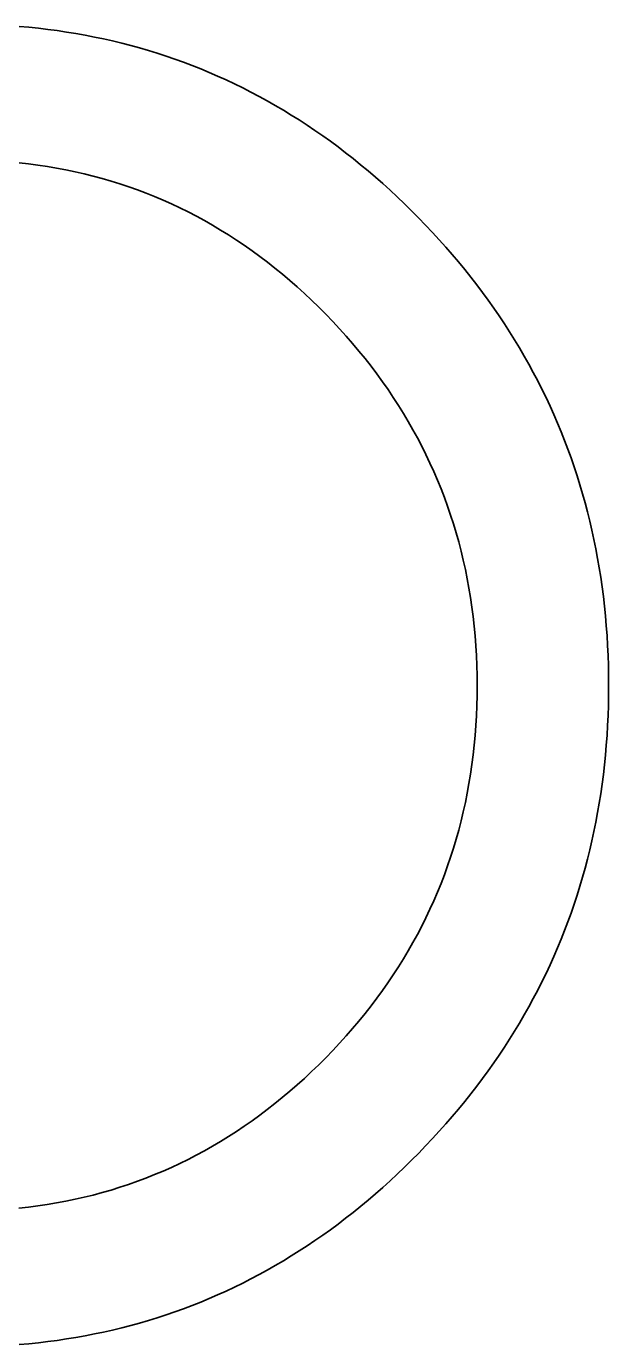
# Model space of a CAD drawing. Extents: x 99958 to 100136, y 99935 to 100013.
# Drawn here: x 100090.4304 to 100090.4656, y 99975.7767 to 99975.8563 of the extents above; entities that cross this region are included whole.
import ezdxf

# ---------------------------------------------------------------- set-up
doc = ezdxf.new("R2010")
doc.units = 0
doc.layers.add('TR_SN_ConstructionSigns', color=7, linetype='Continuous')

msp = doc.modelspace()

# ---------------------------------------------------------------- linework, layer by layer
at = {"layer": 'TR_SN_ConstructionSigns'}
for p, q in [((100090.430569, 99975.856226), (100090.429991, 99975.856278)), ((100090.431144, 99975.856166), (100090.430569, 99975.856226)), ((100090.431716, 99975.856097), (100090.431144, 99975.856166)), ((100090.432284, 99975.856021), (100090.431716, 99975.856097)), ((100090.43285, 99975.855937), (100090.432284, 99975.856021)), ((100090.433412, 99975.855844), (100090.43285, 99975.855937)), ((100090.43397, 99975.855744), (100090.433412, 99975.855844)), ((100090.434526, 99975.855636), (100090.43397, 99975.855744)), ((100090.435078, 99975.855519), (100090.434526, 99975.855636)), ((100090.435627, 99975.855395), (100090.435078, 99975.855519)), ((100090.436173, 99975.855262), (100090.435627, 99975.855395)), ((100090.436716, 99975.855122), (100090.436173, 99975.855262)), ((100090.437255, 99975.854973), (100090.436716, 99975.855122)), ((100090.437791, 99975.854817), (100090.437255, 99975.854973)), ((100090.438324, 99975.854652), (100090.437791, 99975.854817)), ((100090.438854, 99975.85448), (100090.438324, 99975.854652)), ((100090.43938, 99975.854299), (100090.438854, 99975.85448)), ((100090.439903, 99975.854111), (100090.43938, 99975.854299)), ((100090.440423, 99975.853914), (100090.439903, 99975.854111)), ((100090.44094, 99975.853709), (100090.440423, 99975.853914)), ((100090.441453, 99975.853496), (100090.44094, 99975.853709)), ((100090.441964, 99975.853276), (100090.441453, 99975.853496)), ((100090.442471, 99975.853047), (100090.441964, 99975.853276)), ((100090.442974, 99975.85281), (100090.442471, 99975.853047)), ((100090.443475, 99975.852565), (100090.442974, 99975.85281)), ((100090.443972, 99975.852312), (100090.443475, 99975.852565)), ((100090.444466, 99975.852051), (100090.443972, 99975.852312)), ((100090.444957, 99975.851782), (100090.444466, 99975.852051)), ((100090.445445, 99975.851506), (100090.444957, 99975.851782)), ((100090.445929, 99975.851221), (100090.445445, 99975.851506)), ((100090.44641, 99975.850928), (100090.445929, 99975.851221)), ((100090.446888, 99975.850627), (100090.44641, 99975.850928)), ((100090.447363, 99975.850317), (100090.446888, 99975.850627)), ((100090.447834, 99975.85), (100090.447363, 99975.850317)), ((100090.448303, 99975.849675), (100090.447834, 99975.85)), ((100090.448768, 99975.849342), (100090.448303, 99975.849675)), ((100090.449229, 99975.849001), (100090.448768, 99975.849342)), ((100090.449688, 99975.848652), (100090.449229, 99975.849001)), ((100090.450143, 99975.848294), (100090.449688, 99975.848652)), ((100090.430551, 99975.847983), (100090.429977, 99975.848049)), ((100090.431121, 99975.847907), (100090.430551, 99975.847983)), ((100090.431687, 99975.847822), (100090.431121, 99975.847907)), ((100090.432248, 99975.847726), (100090.431687, 99975.847822)), ((100090.450595, 99975.847929), (100090.450143, 99975.848294)), ((100090.451044, 99975.847556), (100090.450595, 99975.847929)), ((100090.432806, 99975.84762), (100090.432248, 99975.847726)), ((100090.43336, 99975.847504), (100090.432806, 99975.84762)), ((100090.433909, 99975.847378), (100090.43336, 99975.847504)), ((100090.434454, 99975.847241), (100090.433909, 99975.847378)), ((100090.434996, 99975.847095), (100090.434454, 99975.847241)), ((100090.435533, 99975.846939), (100090.434996, 99975.847095)), ((100090.45149, 99975.847175), (100090.451044, 99975.847556)), ((100090.451932, 99975.846785), (100090.45149, 99975.847175)), ((100090.436066, 99975.846772), (100090.435533, 99975.846939)), ((100090.436595, 99975.846595), (100090.436066, 99975.846772)), ((100090.43712, 99975.846409), (100090.436595, 99975.846595)), ((100090.437641, 99975.846212), (100090.43712, 99975.846409)), ((100090.438158, 99975.846005), (100090.437641, 99975.846212)), ((100090.452371, 99975.846388), (100090.451932, 99975.846785)), ((100090.452807, 99975.845982), (100090.452371, 99975.846388)), ((100090.43867, 99975.845788), (100090.438158, 99975.846005)), ((100090.439179, 99975.845561), (100090.43867, 99975.845788)), ((100090.439683, 99975.845324), (100090.439179, 99975.845561)), ((100090.45324, 99975.845569), (100090.452807, 99975.845982)), ((100090.453669, 99975.845148), (100090.45324, 99975.845569)), ((100090.440184, 99975.845077), (100090.439683, 99975.845324)), ((100090.44068, 99975.844819), (100090.440184, 99975.845077)), ((100090.441172, 99975.844552), (100090.44068, 99975.844819)), ((100090.454095, 99975.844718), (100090.453669, 99975.845148)), ((100090.454516, 99975.844283), (100090.454095, 99975.844718)), ((100090.44166, 99975.844274), (100090.441172, 99975.844552)), ((100090.442144, 99975.843987), (100090.44166, 99975.844274)), ((100090.442624, 99975.843689), (100090.442144, 99975.843987)), ((100090.454929, 99975.843845), (100090.454516, 99975.844283)), ((100090.455334, 99975.843403), (100090.454929, 99975.843845)), ((100090.4431, 99975.843381), (100090.442624, 99975.843689)), ((100090.443572, 99975.843063), (100090.4431, 99975.843381)), ((100090.44404, 99975.842735), (100090.443572, 99975.843063)), ((100090.455731, 99975.842958), (100090.455334, 99975.843403)), ((100090.444503, 99975.842397), (100090.44404, 99975.842735)), ((100090.444963, 99975.842049), (100090.444503, 99975.842397)), ((100090.45612, 99975.842509), (100090.455731, 99975.842958)), ((100090.456501, 99975.842058), (100090.45612, 99975.842509)), ((100090.445418, 99975.841691), (100090.444963, 99975.842049)), ((100090.445869, 99975.841322), (100090.445418, 99975.841691)), ((100090.456875, 99975.841603), (100090.456501, 99975.842058)), ((100090.45724, 99975.841145), (100090.456875, 99975.841603)), ((100090.446317, 99975.840944), (100090.445869, 99975.841322)), ((100090.44676, 99975.840556), (100090.446317, 99975.840944)), ((100090.457598, 99975.840683), (100090.45724, 99975.841145)), ((100090.457948, 99975.840218), (100090.457598, 99975.840683)), ((100090.447199, 99975.840157), (100090.44676, 99975.840556)), ((100090.447634, 99975.839748), (100090.447199, 99975.840157)), ((100090.45829, 99975.83975), (100090.457948, 99975.840218)), ((100090.448065, 99975.839329), (100090.447634, 99975.839748)), ((100090.448491, 99975.8389), (100090.448065, 99975.839329)), ((100090.458624, 99975.839279), (100090.45829, 99975.83975)), ((100090.458951, 99975.838804), (100090.458624, 99975.839279)), ((100090.448911, 99975.838464), (100090.448491, 99975.8389)), ((100090.449321, 99975.838024), (100090.448911, 99975.838464)), ((100090.459269, 99975.838326), (100090.458951, 99975.838804)), ((100090.45958, 99975.837844), (100090.459269, 99975.838326)), ((100090.449721, 99975.83758), (100090.449321, 99975.838024)), ((100090.450111, 99975.837132), (100090.449721, 99975.83758)), ((100090.459882, 99975.83736), (100090.45958, 99975.837844)), ((100090.450492, 99975.83668), (100090.450111, 99975.837132)), ((100090.450862, 99975.836224), (100090.450492, 99975.83668)), ((100090.460177, 99975.836872), (100090.459882, 99975.83736)), ((100090.460464, 99975.836381), (100090.460177, 99975.836872)), ((100090.451223, 99975.835764), (100090.450862, 99975.836224)), ((100090.460743, 99975.835886), (100090.460464, 99975.836381)), ((100090.461015, 99975.835388), (100090.460743, 99975.835886)), ((100090.451573, 99975.835299), (100090.451223, 99975.835764)), ((100090.451914, 99975.834831), (100090.451573, 99975.835299)), ((100090.461278, 99975.834887), (100090.461015, 99975.835388)), ((100090.452245, 99975.834359), (100090.451914, 99975.834831)), ((100090.452566, 99975.833882), (100090.452245, 99975.834359)), ((100090.461533, 99975.834382), (100090.461278, 99975.834887)), ((100090.461781, 99975.833875), (100090.461533, 99975.834382)), ((100090.452877, 99975.833402), (100090.452566, 99975.833882)), ((100090.462021, 99975.833364), (100090.461781, 99975.833875)), ((100090.453178, 99975.832917), (100090.452877, 99975.833402)), ((100090.45347, 99975.832428), (100090.453178, 99975.832917)), ((100090.462253, 99975.832849), (100090.462021, 99975.833364)), ((100090.462477, 99975.832332), (100090.462253, 99975.832849)), ((100090.453751, 99975.831936), (100090.45347, 99975.832428)), ((100090.454023, 99975.831439), (100090.453751, 99975.831936)), ((100090.462693, 99975.831811), (100090.462477, 99975.832332)), ((100090.454285, 99975.830938), (100090.454023, 99975.831439)), ((100090.462902, 99975.831286), (100090.462693, 99975.831811)), ((100090.463102, 99975.830759), (100090.462902, 99975.831286)), ((100090.454537, 99975.830433), (100090.454285, 99975.830938)), ((100090.454779, 99975.829925), (100090.454537, 99975.830433)), ((100090.463295, 99975.830228), (100090.463102, 99975.830759)), ((100090.455011, 99975.829412), (100090.454779, 99975.829925)), ((100090.463479, 99975.829694), (100090.463295, 99975.830228)), ((100090.463656, 99975.829156), (100090.463479, 99975.829694)), ((100090.455233, 99975.828895), (100090.455011, 99975.829412)), ((100090.455445, 99975.828374), (100090.455233, 99975.828895)), ((100090.463825, 99975.828616), (100090.463656, 99975.829156)), ((100090.455648, 99975.827849), (100090.455445, 99975.828374)), ((100090.463987, 99975.828072), (100090.463825, 99975.828616)), ((100090.46414, 99975.827524), (100090.463987, 99975.828072)), ((100090.45584, 99975.82732), (100090.455648, 99975.827849)), ((100090.456023, 99975.826786), (100090.45584, 99975.82732)), ((100090.464285, 99975.826974), (100090.46414, 99975.827524)), ((100090.456196, 99975.826249), (100090.456023, 99975.826786)), ((100090.464423, 99975.82642), (100090.464285, 99975.826974)), ((100090.464553, 99975.825862), (100090.464423, 99975.82642)), ((100090.456359, 99975.825708), (100090.456196, 99975.826249)), ((100090.456512, 99975.825163), (100090.456359, 99975.825708)), ((100090.464675, 99975.825302), (100090.464553, 99975.825862)), ((100090.456655, 99975.824613), (100090.456512, 99975.825163)), ((100090.464789, 99975.824738), (100090.464675, 99975.825302)), ((100090.464895, 99975.824171), (100090.464789, 99975.824738)), ((100090.456789, 99975.82406), (100090.456655, 99975.824613)), ((100090.456912, 99975.823502), (100090.456789, 99975.82406)), ((100090.464993, 99975.8236), (100090.464895, 99975.824171)), ((100090.457026, 99975.822941), (100090.456912, 99975.823502)), ((100090.465083, 99975.823026), (100090.464993, 99975.8236)), ((100090.457129, 99975.822375), (100090.457026, 99975.822941)), ((100090.457223, 99975.821806), (100090.457129, 99975.822375)), ((100090.465166, 99975.822449), (100090.465083, 99975.823026)), ((100090.465241, 99975.821869), (100090.465166, 99975.822449)), ((100090.457307, 99975.821232), (100090.457223, 99975.821806)), ((100090.465308, 99975.821285), (100090.465241, 99975.821869)), ((100090.457381, 99975.820654), (100090.457307, 99975.821232)), ((100090.465367, 99975.820698), (100090.465308, 99975.821285)), ((100090.465418, 99975.820108), (100090.465367, 99975.820698)), ((100090.457445, 99975.820073), (100090.457381, 99975.820654)), ((100090.4575, 99975.819487), (100090.457445, 99975.820073)), ((100090.465461, 99975.819514), (100090.465418, 99975.820108)), ((100090.457544, 99975.818897), (100090.4575, 99975.819487)), ((100090.465496, 99975.818918), (100090.465461, 99975.819514)), ((100090.457579, 99975.818303), (100090.457544, 99975.818897)), ((100090.457604, 99975.817705), (100090.457579, 99975.818303)), ((100090.465524, 99975.818317), (100090.465496, 99975.818918)), ((100090.465543, 99975.817714), (100090.465524, 99975.818317)), ((100090.457618, 99975.817103), (100090.457604, 99975.817705)), ((100090.465555, 99975.817107), (100090.465543, 99975.817714)), ((100090.457623, 99975.816497), (100090.457618, 99975.817103)), ((100090.465559, 99975.816497), (100090.465555, 99975.817107)), ((100090.457618, 99975.815886), (100090.457623, 99975.816497)), ((100090.465555, 99975.815887), (100090.465559, 99975.816497)), ((100090.457579, 99975.814675), (100090.457604, 99975.815278)), ((100090.457604, 99975.815278), (100090.457618, 99975.815886)), ((100090.465524, 99975.814677), (100090.465543, 99975.81528)), ((100090.465543, 99975.81528), (100090.465555, 99975.815887)), ((100090.457544, 99975.814077), (100090.457579, 99975.814675)), ((100090.465496, 99975.814077), (100090.465524, 99975.814677)), ((100090.4575, 99975.813482), (100090.457544, 99975.814077)), ((100090.465461, 99975.81348), (100090.465496, 99975.814077)), ((100090.457381, 99975.812306), (100090.457445, 99975.812892)), ((100090.457445, 99975.812892), (100090.4575, 99975.813482)), ((100090.465367, 99975.812296), (100090.465418, 99975.812886)), ((100090.465418, 99975.812886), (100090.465461, 99975.81348)), ((100090.457307, 99975.811724), (100090.457381, 99975.812306)), ((100090.465308, 99975.811709), (100090.465367, 99975.812296)), ((100090.457129, 99975.810573), (100090.457223, 99975.811147)), ((100090.457223, 99975.811147), (100090.457307, 99975.811724)), ((100090.465241, 99975.811125), (100090.465308, 99975.811709)), ((100090.457026, 99975.810004), (100090.457129, 99975.810573)), ((100090.465083, 99975.809968), (100090.465166, 99975.810545)), ((100090.465166, 99975.810545), (100090.465241, 99975.811125)), ((100090.456912, 99975.809439), (100090.457026, 99975.810004)), ((100090.464993, 99975.809394), (100090.465083, 99975.809968)), ((100090.456655, 99975.808323), (100090.456789, 99975.808879)), ((100090.456789, 99975.808879), (100090.456912, 99975.809439)), ((100090.464789, 99975.808256), (100090.464895, 99975.808823)), ((100090.464895, 99975.808823), (100090.464993, 99975.809394)), ((100090.456512, 99975.80777), (100090.456655, 99975.808323)), ((100090.464675, 99975.807692), (100090.464789, 99975.808256)), ((100090.456196, 99975.806679), (100090.456359, 99975.807223)), ((100090.456359, 99975.807223), (100090.456512, 99975.80777)), ((100090.464553, 99975.807132), (100090.464675, 99975.807692)), ((100090.456023, 99975.80614), (100090.456196, 99975.806679)), ((100090.464285, 99975.806021), (100090.464423, 99975.806575)), ((100090.464423, 99975.806575), (100090.464553, 99975.807132)), ((100090.455648, 99975.805074), (100090.45584, 99975.805605)), ((100090.45584, 99975.805605), (100090.456023, 99975.80614)), ((100090.46414, 99975.80547), (100090.464285, 99975.806021)), ((100090.455445, 99975.804547), (100090.455648, 99975.805074)), ((100090.463825, 99975.804379), (100090.463987, 99975.804923)), ((100090.463987, 99975.804923), (100090.46414, 99975.80547)), ((100090.45501, 99975.803506), (100090.455233, 99975.804025)), ((100090.455233, 99975.804025), (100090.455445, 99975.804547)), ((100090.463656, 99975.803838), (100090.463825, 99975.804379)), ((100090.454778, 99975.802993), (100090.45501, 99975.803506)), ((100090.463295, 99975.802766), (100090.46348, 99975.8033)), ((100090.46348, 99975.8033), (100090.463656, 99975.803838)), ((100090.454284, 99975.801977), (100090.454536, 99975.802483)), ((100090.454536, 99975.802483), (100090.454778, 99975.802993)), ((100090.463102, 99975.802235), (100090.463295, 99975.802766)), ((100090.454022, 99975.801476), (100090.454284, 99975.801977)), ((100090.462693, 99975.801183), (100090.462902, 99975.801708)), ((100090.462902, 99975.801708), (100090.463102, 99975.802235)), ((100090.453469, 99975.800487), (100090.453751, 99975.800979)), ((100090.453751, 99975.800979), (100090.454022, 99975.801476)), ((100090.462477, 99975.800663), (100090.462693, 99975.801183)), ((100090.453178, 99975.799998), (100090.453469, 99975.800487)), ((100090.462021, 99975.79963), (100090.462253, 99975.800145)), ((100090.462253, 99975.800145), (100090.462477, 99975.800663)), ((100090.452565, 99975.799034), (100090.452877, 99975.799514)), ((100090.452877, 99975.799514), (100090.453178, 99975.799998)), ((100090.461781, 99975.799119), (100090.462021, 99975.79963)), ((100090.451913, 99975.798087), (100090.452244, 99975.798558)), ((100090.452244, 99975.798558), (100090.452565, 99975.799034)), ((100090.461278, 99975.798107), (100090.461534, 99975.798612)), ((100090.461534, 99975.798612), (100090.461781, 99975.799119)), ((100090.451222, 99975.797157), (100090.451573, 99975.79762)), ((100090.451573, 99975.79762), (100090.451913, 99975.798087)), ((100090.461015, 99975.797606), (100090.461278, 99975.798107)), ((100090.450861, 99975.796698), (100090.451222, 99975.797157)), ((100090.460464, 99975.796614), (100090.460743, 99975.797108)), ((100090.460743, 99975.797108), (100090.461015, 99975.797606)), ((100090.450111, 99975.795793), (100090.450491, 99975.796243)), ((100090.450491, 99975.796243), (100090.450861, 99975.796698)), ((100090.459882, 99975.795634), (100090.460177, 99975.796122)), ((100090.460177, 99975.796122), (100090.460464, 99975.796614)), ((100090.44932, 99975.794905), (100090.44972, 99975.795347)), ((100090.44972, 99975.795347), (100090.450111, 99975.795793)), ((100090.45958, 99975.79515), (100090.459882, 99975.795634)), ((100090.44849, 99975.794034), (100090.44891, 99975.794468)), ((100090.44891, 99975.794468), (100090.44932, 99975.794905)), ((100090.458951, 99975.79419), (100090.459269, 99975.794668)), ((100090.459269, 99975.794668), (100090.45958, 99975.79515)), ((100090.448064, 99975.793608), (100090.44849, 99975.794034)), ((100090.45829, 99975.793244), (100090.458624, 99975.793716)), ((100090.458624, 99975.793716), (100090.458951, 99975.79419)), ((100090.447198, 99975.792786), (100090.447633, 99975.793192)), ((100090.447633, 99975.793192), (100090.448064, 99975.793608)), ((100090.457948, 99975.792776), (100090.45829, 99975.793244)), ((100090.446315, 99975.792004), (100090.446759, 99975.79239)), ((100090.446759, 99975.79239), (100090.447198, 99975.792786)), ((100090.457241, 99975.79185), (100090.457598, 99975.792311)), ((100090.457598, 99975.792311), (100090.457948, 99975.792776)), ((100090.444961, 99975.790906), (100090.445417, 99975.791262)), ((100090.445417, 99975.791262), (100090.445868, 99975.791628)), ((100090.445868, 99975.791628), (100090.446315, 99975.792004)), ((100090.456502, 99975.790936), (100090.456875, 99975.791391)), ((100090.456875, 99975.791391), (100090.457241, 99975.79185)), ((100090.444038, 99975.790224), (100090.444502, 99975.79056)), ((100090.444502, 99975.79056), (100090.444961, 99975.790906)), ((100090.455731, 99975.790036), (100090.45612, 99975.790485)), ((100090.45612, 99975.790485), (100090.456502, 99975.790936)), ((100090.443099, 99975.789582), (100090.44357, 99975.789898)), ((100090.44357, 99975.789898), (100090.444038, 99975.790224)), ((100090.455334, 99975.789591), (100090.455731, 99975.790036)), ((100090.441659, 99975.788695), (100090.442143, 99975.78898)), ((100090.442143, 99975.78898), (100090.442623, 99975.789276)), ((100090.442623, 99975.789276), (100090.443099, 99975.789582)), ((100090.454516, 99975.788711), (100090.454929, 99975.78915)), ((100090.454929, 99975.78915), (100090.455334, 99975.789591)), ((100090.440182, 99975.787897), (100090.440678, 99975.788153)), ((100090.440678, 99975.788153), (100090.44117, 99975.788419)), ((100090.44117, 99975.788419), (100090.441659, 99975.788695)), ((100090.453669, 99975.787847), (100090.454096, 99975.788276)), ((100090.454096, 99975.788276), (100090.454516, 99975.788711)), ((100090.438668, 99975.787191), (100090.439177, 99975.787416)), ((100090.439177, 99975.787416), (100090.439681, 99975.787652)), ((100090.439681, 99975.787652), (100090.440182, 99975.787897)), ((100090.452807, 99975.787012), (100090.45324, 99975.787425)), ((100090.45324, 99975.787425), (100090.453669, 99975.787847)), ((100090.436593, 99975.786388), (100090.437118, 99975.786574)), ((100090.437118, 99975.786574), (100090.437639, 99975.786769)), ((100090.437639, 99975.786769), (100090.438156, 99975.786975)), ((100090.438156, 99975.786975), (100090.438668, 99975.787191)), ((100090.451932, 99975.786209), (100090.452372, 99975.786606)), ((100090.452372, 99975.786606), (100090.452807, 99975.787012)), ((100090.433907, 99975.785611), (100090.434452, 99975.785747)), ((100090.434452, 99975.785747), (100090.434993, 99975.785892)), ((100090.434993, 99975.785892), (100090.435531, 99975.786047)), ((100090.435531, 99975.786047), (100090.436064, 99975.786213)), ((100090.436064, 99975.786213), (100090.436593, 99975.786388)), ((100090.451044, 99975.785438), (100090.45149, 99975.78582)), ((100090.45149, 99975.78582), (100090.451932, 99975.786209)), ((100090.429974, 99975.784944), (100090.430548, 99975.78501)), ((100090.430548, 99975.78501), (100090.431118, 99975.785085)), ((100090.431118, 99975.785085), (100090.431684, 99975.78517)), ((100090.431684, 99975.78517), (100090.432246, 99975.785265)), ((100090.432246, 99975.785265), (100090.432804, 99975.785371)), ((100090.432804, 99975.785371), (100090.433357, 99975.785486)), ((100090.433357, 99975.785486), (100090.433907, 99975.785611)), ((100090.450144, 99975.7847), (100090.450596, 99975.785065)), ((100090.450596, 99975.785065), (100090.451044, 99975.785438)), ((100090.44923, 99975.783993), (100090.449688, 99975.784342)), ((100090.449688, 99975.784342), (100090.450144, 99975.7847)), ((100090.447835, 99975.782994), (100090.448303, 99975.783319)), ((100090.448303, 99975.783319), (100090.448768, 99975.783652)), ((100090.448768, 99975.783652), (100090.44923, 99975.783993)), ((100090.446889, 99975.782368), (100090.447363, 99975.782677)), ((100090.447363, 99975.782677), (100090.447835, 99975.782994)), ((100090.445445, 99975.781489), (100090.44593, 99975.781774)), ((100090.44593, 99975.781774), (100090.446411, 99975.782067)), ((100090.446411, 99975.782067), (100090.446889, 99975.782368)), ((100090.443973, 99975.780682), (100090.444467, 99975.780943)), ((100090.444467, 99975.780943), (100090.444958, 99975.781212)), ((100090.444958, 99975.781212), (100090.445445, 99975.781489)), ((100090.442471, 99975.779947), (100090.442975, 99975.780184)), ((100090.442975, 99975.780184), (100090.443475, 99975.780429)), ((100090.443475, 99975.780429), (100090.443973, 99975.780682)), ((100090.44094, 99975.779285), (100090.441454, 99975.779498)), ((100090.441454, 99975.779498), (100090.441964, 99975.779719)), ((100090.441964, 99975.779719), (100090.442471, 99975.779947)), ((100090.438854, 99975.778514), (100090.43938, 99975.778695)), ((100090.43938, 99975.778695), (100090.439904, 99975.778884)), ((100090.439904, 99975.778884), (100090.440423, 99975.77908)), ((100090.440423, 99975.77908), (100090.44094, 99975.779285)), ((100090.435628, 99975.777599), (100090.436173, 99975.777732)), ((100090.436173, 99975.777732), (100090.436716, 99975.777872)), ((100090.436716, 99975.777872), (100090.437255, 99975.778021)), ((100090.437255, 99975.778021), (100090.437791, 99975.778177)), ((100090.437791, 99975.778177), (100090.438324, 99975.778342)), ((100090.438324, 99975.778342), (100090.438854, 99975.778514)), ((100090.431716, 99975.776897), (100090.432285, 99975.776973)), ((100090.432285, 99975.776973), (100090.43285, 99975.777057)), ((100090.43285, 99975.777057), (100090.433412, 99975.77715)), ((100090.433412, 99975.77715), (100090.433971, 99975.77725)), ((100090.433971, 99975.77725), (100090.434526, 99975.777358)), ((100090.434526, 99975.777358), (100090.435078, 99975.777475)), ((100090.435078, 99975.777475), (100090.435628, 99975.777599)), ((100090.429992, 99975.776716), (100090.43057, 99975.776768)), ((100090.43057, 99975.776768), (100090.431145, 99975.776829)), ((100090.431145, 99975.776829), (100090.431716, 99975.776897))]:
    msp.add_line(p, q, dxfattribs=at)

doc.saveas('drawing.dxf')
